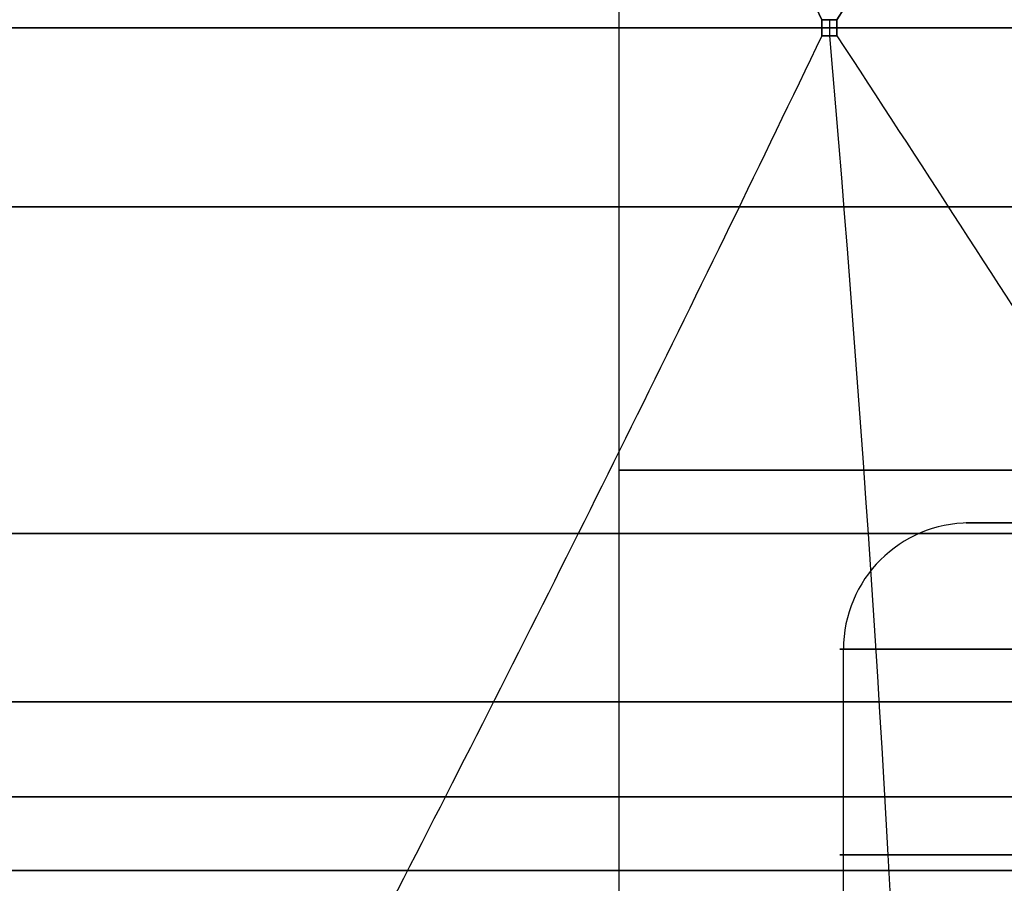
# Model space of a CAD drawing. Header units: centimetres. Extents: x -3.6 to 3.6, y -2.3 to 5.7.
# Tile 426 of 656: x -0.89 to -0.66, y -1.04 to -0.83. Entities that reach past the tile are written whole.
import ezdxf

# ---------------------------------------------------------------- set-up
doc = ezdxf.new("R2010")
doc.units = ezdxf.units.CM
doc.layers.add('Default', color=7, linetype='Continuous', true_color=0x000000)

# ---------------------------------------------------------------- blocks, each defined once
blk = doc.blocks.new('1239X20')
at = {"layer": 'Default'}
for p, q in [((-12.114, 11.65, -7.0179), (-7.0179, 11.65, -12.114)), ((-7.0179, 11.65, 12.114), (-12.114, 11.65, 7.0179)), ((-6.9821, 11.65, -12.1347), (-0.0207, 11.65, -14)), ((-0.0207, 11.65, 14), (-6.9821, 11.65, 12.1347))]:
    blk.add_line(p, q, dxfattribs=at)
at = {"layer": 'Default', "extrusion": (0.866025, 0, -0.5)}
blk.add_arc((6.2, -45.0283), 31.5, 80.07215, 99.92785, dxfattribs=at)
at = {"layer": 'Default', "extrusion": (-0.866025, 0, -0.5)}
blk.add_arc((-6.2, 45.0283), 31.5, 260.07215, 279.92785, dxfattribs=at)
at = {"layer": 'Default'}
for points, degree in [([(-9.8849, 17.0809, -9.9141), (-9.5333, 16.4823, -10.1175), (-8.8535, 15.2802, -10.5502), (-7.8993, 13.4699, -11.2824), (-7.3053, 12.2677, -11.8271), (-7.0179, 11.6691, -12.114)], 3), ([(-7.0179, 11.6691, 12.114), (-7.3053, 12.2677, 11.8271), (-7.8993, 13.4699, 11.2824), (-8.8535, 15.2802, 10.5502), (-9.5333, 16.4823, 10.1175), (-9.8849, 17.0809, 9.9141)], 3), ([(-6.9821, 11.6691, -12.1347), (-6.5899, 12.2677, -12.2401), (-5.8212, 13.4699, -12.4822), (-4.71, 15.2802, -12.9425), (-3.9953, 16.4823, -13.3148), (-3.6434, 17.0809, -13.5176)], 3), ([(-3.6434, 17.0809, 13.5176), (-3.9953, 16.4823, 13.3149), (-4.71, 15.2802, 12.9425), (-5.8212, 13.4699, 12.4822), (-6.5899, 12.2677, 12.2401), (-6.9821, 11.6691, 12.1347)], 3), ([(-6.9821, 11.6691, 12.1347), (-6.9881, 11.6691, 12.1312), (-7, 11.669, 12.1244), (-7.0119, 11.6691, 12.1175), (-7.0179, 11.6691, 12.114)], 3), ([(-7.0179, 11.6691, -12.114), (-7.0119, 11.6691, -12.1175), (-7, 11.669, -12.1244), (-6.9881, 11.6691, -12.1312), (-6.9821, 11.6691, -12.1347)], 3), ([(-7.0179, 11.6309, -12.114), (-7.0179, 11.6372, -12.114), (-7.0179, 11.65, -12.114), (-7.0179, 11.6628, -12.114), (-7.0179, 11.6691, -12.114)], 3), ([(-7.0179, 11.6691, 12.114), (-7.0179, 11.6628, 12.114), (-7.0179, 11.65, 12.114), (-7.0179, 11.6372, 12.114), (-7.0179, 11.6309, 12.114)], 3), ([(-7, 11.6691, 12.1244), (-7, 11.65, 12.1244), (-7, 11.6309, 12.1244)], 2), ([(-7, 11.6691, -12.1244), (-7, 11.65, -12.1244), (-7, 11.6309, -12.1244)], 2), ([(-6.9821, 11.6691, -12.1347), (-6.9821, 11.6628, -12.1347), (-6.9821, 11.65, -12.1347), (-6.9821, 11.6372, -12.1347), (-6.9821, 11.6309, -12.1347)], 3), ([(-6.9821, 11.6309, 12.1347), (-6.9821, 11.6372, 12.1347), (-6.9821, 11.65, 12.1347), (-6.9821, 11.6628, 12.1347), (-6.9821, 11.6691, 12.1347)], 3), ([(-7.0179, 11.6309, -12.114), (-7.3053, 11.0323, -11.8271), (-7.8993, 9.8301, -11.2824), (-8.8535, 8.0198, -10.5502), (-9.5333, 6.8177, -10.1175), (-9.8849, 6.2191, -9.9141)], 3), ([(-7.0179, 11.6309, 12.114), (-7.3053, 11.0323, 11.8271), (-7.8993, 9.8301, 11.2824), (-8.8535, 8.0199, 10.5502), (-9.5333, 6.8177, 10.1175), (-9.8849, 6.2191, 9.9141)], 3), ([(-7.0179, 11.6309, 12.114), (-7.0119, 11.6309, 12.1175), (-7, 11.631, 12.1244), (-6.988, 11.6309, 12.1313), (-6.9821, 11.6309, 12.1347)], 3), ([(-6.9821, 11.6309, -12.1347), (-6.9881, 11.6309, -12.1312), (-7, 11.631, -12.1243), (-7.0119, 11.6309, -12.1175), (-7.0179, 11.6309, -12.114)], 3), ([(-6.9821, 11.6309, -12.1347), (-6.5899, 11.0323, -12.2401), (-5.8212, 9.8301, -12.4822), (-4.71, 8.0199, -12.9425), (-3.9953, 6.8177, -13.3148), (-3.6434, 6.2191, -13.5176)], 3), ([(-6.9821, 11.6309, 12.1347), (-6.5899, 11.0323, 12.2401), (-5.8212, 9.8301, 12.4822), (-4.71, 8.0198, 12.9425), (-3.9953, 6.8177, 13.3148), (-3.6434, 6.2191, 13.5176)], 3)]:
    blk.add_open_spline(points, degree=degree, dxfattribs=at)
for points, weights in [([(-6.9821, 11.65, 12.1347), (-7, 11.65, 12.1244), (-7.0179, 11.65, 12.114)], [0.999997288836, 0.999996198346, 0.999997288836]), ([(-7.0179, 11.65, -12.114), (-7, 11.65, -12.1244), (-6.9821, 11.65, -12.1347)], [0.999997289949, 0.99999619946, 0.999997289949])]:
    blk.add_rational_spline(points, weights, degree=2, dxfattribs=at)
blk = doc.blocks.new('1838121314')
at = {"layer": 'Default'}
for p, q in [((-7.5, 14.4), (-7.5, 11.6)), ((-6.675, 12.875), (-5.5781, 12.875)), ((-6.9665, 11.6, -0.3433), (-6.9665, 12.575, -0.3433))]:
    blk.add_line(p, q, dxfattribs=at)
at = {"layer": 'Default', "extrusion": (0, -1, 0)}
for centre, radius, start, end in [((0, 0, -13.625), 10.725, 90, 270), ((0, 0, -13), 7.5, 90, 270), ((0, 0, -12.875), 6.675, 92.82101, 272.82101), ((0, 0, -12.875), 6.675, 92.82101, 272.82101), ((0, 0, -12.85), 11.225, 93.01466, 273.01466), ((0, 0, -12.85), 10.5875, 90, 270), ((0, 0, -12.575), 6.975, 92.82101, 272.82101), ((0, 0, -12.45), 11.225, 93.01466, 273.01466), ((0, 0, -12.225), 10.5875, 90, 270)]:
    blk.add_arc(centre, radius, start, end, dxfattribs=at)
at = {"layer": 'Default', "extrusion": (-0.049216, 0, 0.998788)}
blk.add_arc((-12.575, -6.675), 0.3, 180, 270, dxfattribs=at)
at = {"layer": 'Default', "extrusion": (0, 1, 0)}
for centre, radius, start, end in [((0, 0, 12.85), 10.5875, 266.98534, 86.98534), ((0, 0, 12.85), 10.725, 270, 90), ((0, 0, 12.0875), 6.975, 267.17899, 87.17899), ((0, 0, 12.05), 11.225, 266.98534, 86.98534)]:
    blk.add_arc(centre, radius, start, end, dxfattribs=at)
blk = doc.blocks.new('R1784XM_ASM22')
at = {"layer": 'Default'}
for name, p in [('1239X20', (0, 0)), ('1838121314', (0, -2.4))]:
    blk.add_blockref(name, p, dxfattribs=at)
blk = doc.blocks.new('F3710XM_ASM')
at = {"layer": 'Default'}
blk.add_blockref('R1784XM_ASM22', (0, -20), dxfattribs=at)

msp = doc.modelspace()

# ---------------------------------------------------------------- block references
at = {"layer": 'Default', "xscale": 0.1, "yscale": 0.1, "zscale": 0.1}
msp.add_blockref('F3710XM_ASM', (0, 0), dxfattribs=at)

doc.saveas('drawing.dxf')
